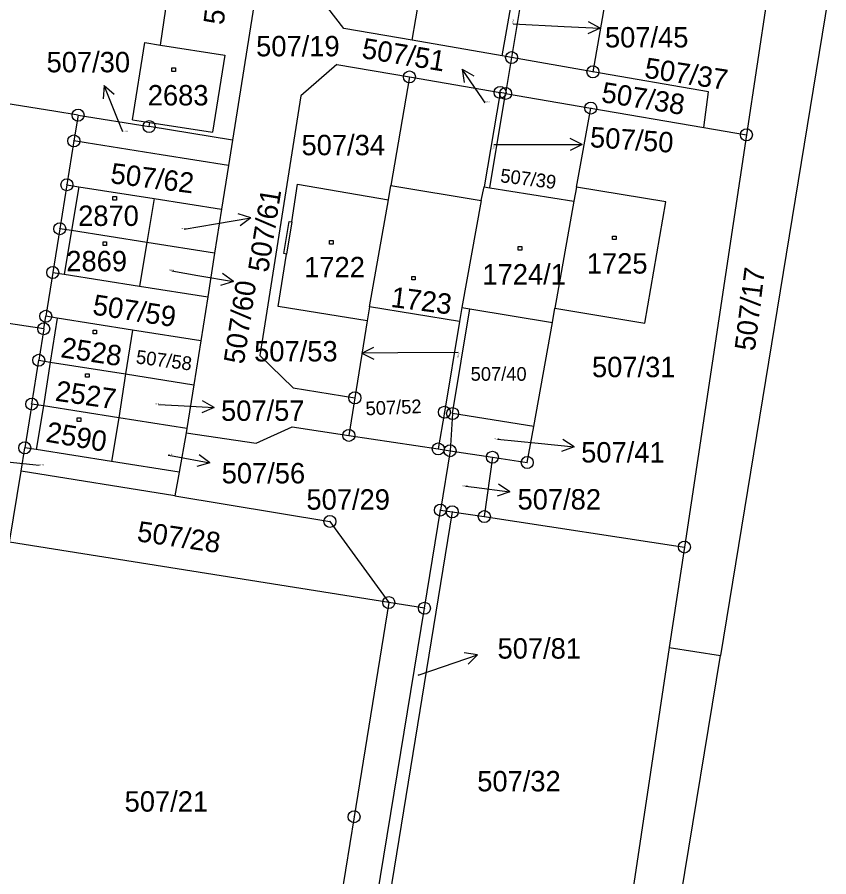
# Model space of a CAD drawing. Extents: x -795483 to -789093, y -1112258 to -1108741.
# Drawn here: x -790949.4 to -790881.8, y -1110387.9 to -1110316.3 of the extents above; entities that cross this region are included whole.
import ezdxf

# ---------------------------------------------------------------- set-up
doc = ezdxf.new("R2010")
doc.units = 0
for name, color, linetype in [('Komunikace', 7, 'Continuous'), ('Vrstva 1', 7, 'Continuous'), ('Vrstva 14', 7, 'Continuous'), ('Vrstva 15', 7, 'Continuous'), ('Vrstva 16', 7, 'Continuous'), ('Vrstva 2', 7, 'Continuous'), ('Vrstva 25', 7, 'Continuous'), ('Vrstva 28', 7, 'Continuous')]:
    doc.layers.add(name, color=color, linetype=linetype)

msp = doc.modelspace()

# ---------------------------------------------------------------- linework, layer by layer
at = {"layer": 'Komunikace'}
for p, q in [((-790908.07, -1110316.86), (-790903.81, -1110317.08)), ((-790910.39, -1110323.43), (-790910.61, -1110323.11)), ((-790940.58, -1110325.85), (-790941.02, -1110324.77)), ((-790909.68, -1110326.91), (-790905.31, -1110326.91)), ((-790935.49, -1110333.96), (-790932.87, -1110333.52)), ((-790936.5, -1110337.45), (-790934.33, -1110337.82)), ((-790912.65, -1110344.25), (-790917.67, -1110344.28)), ((-790937.62, -1110348.57), (-790935.97, -1110348.66)), ((-790909.37, -1110351.47), (-790905.98, -1110351.8)), ((-790936.82, -1110352.79), (-790936.3, -1110352.89)), ((-790947.56, -1110353.66), (-790948.08, -1110353.61)), ((-790912.03, -1110355.39), (-790911.33, -1110355.47)), ((-790915.97, -1110371.12), (-790913.87, -1110370.4))]:
    msp.add_line(p, q, dxfattribs=at)
at = {"layer": 'Vrstva 1'}
for p, q in [((-790937.44, -1110318.63), (-790934.97, -1110301.11)), ((-790927.55, -1110301.93), (-790931.44, -1110326.54)), ((-790885.69, -1110306.56), (-790888.64, -1110326.11)), ((-790906.73, -1110310.81), (-790908.2, -1110319.68)), ((-790916.49, -1110318.23), (-790915.39, -1110311.8)), ((-790908.98, -1110319.54), (-790907.65, -1110311.86)), ((-790899.86, -1110311.92), (-790901.42, -1110320.86)), ((-790922.18, -1110317.24), (-790924.36, -1110314.42)), ((-790881.77, -1110314.41), (-790890.8, -1110369.49)), ((-790916.49, -1110318.23), (-790922.18, -1110317.24)), ((-790939.78, -1110324.85), (-790938.76, -1110318.42)), ((-790938.76, -1110318.42), (-790937.44, -1110318.63)), ((-790908.98, -1110319.54), (-790916.49, -1110318.23)), ((-790937.44, -1110318.63), (-790932.08, -1110319.47)), ((-790932.08, -1110319.47), (-790933.11, -1110325.89)), ((-790908.2, -1110319.68), (-790908.98, -1110319.54)), ((-790908.2, -1110319.68), (-790908.7, -1110322.66)), ((-790901.42, -1110320.86), (-790908.2, -1110319.68)), ((-790922.76, -1110320.25), (-790925.76, -1110322.87)), ((-790922.76, -1110320.25), (-790916.71, -1110321.29)), ((-790916.71, -1110321.29), (-790918.25, -1110330.33)), ((-790916.71, -1110321.29), (-790909.16, -1110322.58)), ((-790891.79, -1110322.54), (-790901.42, -1110320.86)), ((-790946.34, -1110324.14), (-790958.82, -1110322.14)), ((-790909.16, -1110322.58), (-790910.49, -1110330.44)), ((-790910, -1110330.52), (-790908.7, -1110322.66)), ((-790908.7, -1110322.66), (-790909.16, -1110322.58)), ((-790908.7, -1110322.66), (-790901.6, -1110323.88)), ((-790892.18, -1110325.5), (-790891.79, -1110322.54)), ((-790925.76, -1110322.87), (-790929.18, -1110344.49)), ((-790944.32, -1110324.47), (-790946.34, -1110324.14)), ((-790902.78, -1110330.47), (-790901.6, -1110323.88)), ((-790901.6, -1110323.88), (-790892.18, -1110325.5)), ((-790944.32, -1110324.47), (-790944.67, -1110326.62)), ((-790944.32, -1110324.47), (-790938.4, -1110325.42)), ((-790939.78, -1110324.85), (-790938.35, -1110325.07)), ((-790938.4, -1110325.42), (-790938.35, -1110325.07)), ((-790931.44, -1110326.54), (-790938.4, -1110325.42)), ((-790938.35, -1110325.07), (-790933.11, -1110325.89)), ((-790892.18, -1110325.5), (-790888.64, -1110326.11)), ((-790888.64, -1110326.11), (-790893.8, -1110360.45)), ((-790944.67, -1110326.62), (-790945.25, -1110330.27)), ((-790943.65, -1110326.78), (-790944.67, -1110326.62)), ((-790937.39, -1110327.77), (-790943.65, -1110326.78)), ((-790931.44, -1110326.54), (-790931.78, -1110328.66)), ((-790931.78, -1110328.66), (-790937.39, -1110327.77)), ((-790931.78, -1110328.66), (-790932.36, -1110332.31)), ((-790945.25, -1110330.27), (-790945.84, -1110333.93)), ((-790945.25, -1110330.27), (-790944.25, -1110330.43)), ((-790944.25, -1110330.43), (-790937.99, -1110331.42)), ((-790926.52, -1110333.36), (-790926.03, -1110330.23)), ((-790926.03, -1110330.23), (-790918.45, -1110331.52)), ((-790918.45, -1110331.52), (-790918.25, -1110330.33)), ((-790918.25, -1110330.33), (-790910.72, -1110331.57)), ((-790910.72, -1110331.57), (-790910.49, -1110330.44)), ((-790910.49, -1110330.44), (-790910, -1110330.52)), ((-790910, -1110330.52), (-790903.01, -1110331.64)), ((-790902.78, -1110330.47), (-790903.01, -1110331.64)), ((-790895.35, -1110331.69), (-790902.78, -1110330.47)), ((-790937.99, -1110331.42), (-790938.59, -1110335.08)), ((-790937.99, -1110331.42), (-790932.36, -1110332.31)), ((-790920.04, -1110340.43), (-790918.45, -1110331.52)), ((-790910.72, -1110331.57), (-790912.35, -1110340.5)), ((-790903.01, -1110331.64), (-790904.6, -1110340.56)), ((-790897.1, -1110341.79), (-790895.35, -1110331.69)), ((-790932.36, -1110332.31), (-790932.94, -1110335.97)), ((-790927.17, -1110336), (-790926.74, -1110333.32)), ((-790926.74, -1110333.32), (-790926.52, -1110333.36)), ((-790945.84, -1110333.93), (-790946.43, -1110337.58)), ((-790944.86, -1110334.08), (-790945.84, -1110333.93)), ((-790938.59, -1110335.08), (-790944.86, -1110334.08)), ((-790938.59, -1110335.08), (-790939.19, -1110338.72)), ((-790932.94, -1110335.97), (-790938.59, -1110335.08)), ((-790932.94, -1110335.97), (-790933.52, -1110339.62)), ((-790927.64, -1110340.42), (-790926.96, -1110336.04)), ((-790926.96, -1110336.04), (-790927.17, -1110336)), ((-790946.43, -1110337.58), (-790947.01, -1110341.23)), ((-790946.43, -1110337.58), (-790945.47, -1110337.73)), ((-790945.47, -1110337.73), (-790939.19, -1110338.72)), ((-790939.19, -1110338.72), (-790933.52, -1110339.62)), ((-790933.52, -1110339.62), (-790934.1, -1110343.28)), ((-790947.18, -1110342.27), (-790959.48, -1110340.43)), ((-790920.23, -1110341.61), (-790927.64, -1110340.42)), ((-790920.04, -1110340.43), (-790920.23, -1110341.61)), ((-790912.54, -1110341.66), (-790920.04, -1110340.43)), ((-790913.11, -1110349.33), (-790911.67, -1110340.61)), ((-790912.35, -1110340.5), (-790912.54, -1110341.66)), ((-790912.35, -1110340.5), (-790911.67, -1110340.61)), ((-790911.67, -1110340.61), (-790904.8, -1110341.74)), ((-790904.8, -1110341.74), (-790904.6, -1110340.56)), ((-790904.6, -1110340.56), (-790897.1, -1110341.79)), ((-790947.18, -1110342.27), (-790947.01, -1110341.23)), ((-790946.07, -1110341.38), (-790947.01, -1110341.23)), ((-790939.79, -1110342.38), (-790946.07, -1110341.38)), ((-790920.23, -1110341.61), (-790921.26, -1110348.02)), ((-790912.54, -1110341.66), (-790913.8, -1110349.22)), ((-790906.35, -1110350.41), (-790904.8, -1110341.74)), ((-790947.18, -1110342.27), (-790947.6, -1110344.89)), ((-790939.79, -1110342.38), (-790940.37, -1110346.03)), ((-790934.1, -1110343.28), (-790939.79, -1110342.38)), ((-790934.1, -1110343.28), (-790934.68, -1110346.93)), ((-790948.18, -1110348.54), (-790947.6, -1110344.89)), ((-790947.6, -1110344.89), (-790946.65, -1110345.04)), ((-790929.18, -1110344.49), (-790926.39, -1110347.2)), ((-790946.65, -1110345.04), (-790940.37, -1110346.03)), ((-790940.37, -1110346.03), (-790940.92, -1110349.69)), ((-790940.37, -1110346.03), (-790934.68, -1110346.93)), ((-790934.68, -1110346.93), (-790935.25, -1110350.58)), ((-790926.39, -1110347.2), (-790921.26, -1110348.02)), ((-790948.18, -1110348.54), (-790948.76, -1110352.19)), ((-790947.2, -1110348.69), (-790948.18, -1110348.54)), ((-790921.26, -1110348.02), (-790921.76, -1110351.15)), ((-790940.92, -1110349.69), (-790947.2, -1110348.69)), ((-790913.8, -1110349.22), (-790914.31, -1110352.28)), ((-790940.92, -1110349.69), (-790941.53, -1110353.33)), ((-790935.25, -1110350.58), (-790940.92, -1110349.69)), ((-790913.11, -1110349.33), (-790913.33, -1110352.43)), ((-790906.35, -1110350.41), (-790913.11, -1110349.33)), ((-790935.25, -1110350.58), (-790935.31, -1110350.94)), ((-790929.49, -1110351.81), (-790926.49, -1110350.43)), ((-790926.49, -1110350.43), (-790921.76, -1110351.15)), ((-790906.89, -1110353.41), (-790906.35, -1110350.41)), ((-790935.31, -1110350.94), (-790935.9, -1110354.22)), ((-790935.31, -1110350.94), (-790929.49, -1110351.81)), ((-790921.76, -1110351.15), (-790914.31, -1110352.28)), ((-790949.07, -1110354.12), (-790948.76, -1110352.19)), ((-790947.81, -1110352.34), (-790948.76, -1110352.19)), ((-790941.53, -1110353.33), (-790947.81, -1110352.34)), ((-790914.31, -1110352.28), (-790913.33, -1110352.43)), ((-790913.33, -1110352.43), (-790914.13, -1110357.37)), ((-790913.33, -1110352.43), (-790909.8, -1110352.97)), ((-790935.9, -1110354.22), (-790941.53, -1110353.33)), ((-790909.8, -1110352.97), (-790910.47, -1110357.92)), ((-790909.8, -1110352.97), (-790906.89, -1110353.41)), ((-790950.02, -1110360.04), (-790949.07, -1110354.12)), ((-790936.26, -1110356.19), (-790949.07, -1110354.12)), ((-790935.9, -1110354.22), (-790936.26, -1110356.19)), ((-790936.26, -1110356.19), (-790923.33, -1110358.32)), ((-790913.14, -1110357.52), (-790919.59, -1110396.99)), ((-790915.46, -1110365.55), (-790914.13, -1110357.37)), ((-790914.13, -1110357.37), (-790913.14, -1110357.52)), ((-790913.14, -1110357.52), (-790910.47, -1110357.92)), ((-790923.33, -1110358.32), (-790918.43, -1110365.08)), ((-790910.47, -1110357.92), (-790893.8, -1110360.45)), ((-790918.43, -1110365.08), (-790950.02, -1110360.04)), ((-790893.8, -1110360.45), (-790895.06, -1110368.81)), ((-790918.43, -1110365.08), (-790921.32, -1110382.92)), ((-790920.59, -1110396.84), (-790915.46, -1110365.55)), ((-790915.46, -1110365.55), (-790918.43, -1110365.08)), ((-790895.06, -1110368.81), (-790899.75, -1110400)), ((-790895.06, -1110368.81), (-790890.8, -1110369.49)), ((-790904.2, -1110451.23), (-790890.8, -1110369.49)), ((-790921.32, -1110382.92), (-790924.2, -1110400.64))]:
    msp.add_line(p, q, dxfattribs=at)
at = {"layer": 'Vrstva 16'}
for p, q in [((-790900.814, -1110317.236), (-790901.786, -1110316.685)), ((-790903.81, -1110317.08), (-790900.814, -1110317.236)), ((-790900.814, -1110317.236), (-790901.838, -1110317.683)), ((-790910.61, -1110323.11), (-790912.32, -1110320.645)), ((-790912.32, -1110320.645), (-790912.161, -1110321.752)), ((-790912.32, -1110320.645), (-790911.339, -1110321.181)), ((-790942.15, -1110321.991), (-790942.236, -1110323.105)), ((-790941.02, -1110324.77), (-790942.15, -1110321.991)), ((-790942.15, -1110321.991), (-790941.31, -1110322.729)), ((-790905.31, -1110326.91), (-790902.31, -1110326.91)), ((-790902.31, -1110326.91), (-790903.31, -1110326.41)), ((-790902.31, -1110326.91), (-790903.31, -1110327.41)), ((-790929.911, -1110333.021), (-790930.981, -1110332.694)), ((-790932.87, -1110333.52), (-790929.911, -1110333.021)), ((-790929.911, -1110333.021), (-790930.814, -1110333.68)), ((-790934.33, -1110337.82), (-790931.372, -1110338.325)), ((-790931.372, -1110338.325), (-790932.274, -1110337.664)), ((-790931.372, -1110338.325), (-790932.442, -1110338.649)), ((-790920.669, -1110344.298), (-790919.673, -1110343.792)), ((-790917.67, -1110344.28), (-790920.669, -1110344.298)), ((-790920.669, -1110344.298), (-790919.666, -1110344.792)), ((-790932.974, -1110348.82), (-790933.946, -1110348.267)), ((-790935.97, -1110348.66), (-790932.974, -1110348.82)), ((-790932.974, -1110348.82), (-790933.999, -1110349.266)), ((-790905.98, -1110351.8), (-790902.994, -1110352.096)), ((-790902.994, -1110352.096), (-790904.039, -1110352.495)), ((-790902.994, -1110352.096), (-790903.94, -1110351.5)), ((-790933.352, -1110353.45), (-790934.241, -1110352.772)), ((-790948.08, -1110353.61), (-790951.063, -1110353.294)), ((-790936.3, -1110352.89), (-790933.352, -1110353.45)), ((-790933.352, -1110353.45), (-790934.428, -1110353.754)), ((-790911.33, -1110355.47), (-790908.353, -1110355.847)), ((-790908.353, -1110355.847), (-790909.282, -1110355.225)), ((-790908.353, -1110355.847), (-790909.408, -1110356.217)), ((-790911.031, -1110369.428), (-790912.139, -1110369.279)), ((-790913.87, -1110370.4), (-790911.031, -1110369.428)), ((-790911.031, -1110369.428), (-790911.815, -1110370.225))]:
    msp.add_line(p, q, dxfattribs=at)
at = {"layer": 'Vrstva 2'}
for p, q in [((-790944.25, -1110330.43), (-790944.86, -1110334.08)), ((-790926.52, -1110333.36), (-790926.96, -1110336.04)), ((-790944.86, -1110334.08), (-790945.47, -1110337.73)), ((-790946.07, -1110341.38), (-790946.65, -1110345.04)), ((-790946.65, -1110345.04), (-790947.2, -1110348.69)), ((-790947.2, -1110348.69), (-790947.81, -1110352.34))]:
    msp.add_line(p, q, dxfattribs=at)
at = {"layer": 'Vrstva 25'}
for p, q in [((-790936.5, -1110320.53), (-790936.2, -1110320.53)), ((-790936.5, -1110320.83), (-790936.5, -1110320.53)), ((-790936.2, -1110320.53), (-790936.2, -1110320.83)), ((-790936.2, -1110320.83), (-790936.5, -1110320.83)), ((-790941.43, -1110331.26), (-790941.13, -1110331.26)), ((-790941.43, -1110331.56), (-790941.43, -1110331.26)), ((-790941.13, -1110331.26), (-790941.13, -1110331.56)), ((-790941.13, -1110331.56), (-790941.43, -1110331.56)), ((-790923.37, -1110334.91), (-790923.07, -1110334.91)), ((-790923.37, -1110335.21), (-790923.37, -1110334.91)), ((-790923.07, -1110334.91), (-790923.07, -1110335.21)), ((-790899.8, -1110334.54), (-790899.5, -1110334.54)), ((-790899.8, -1110334.84), (-790899.8, -1110334.54)), ((-790899.5, -1110334.84), (-790899.8, -1110334.84)), ((-790899.5, -1110334.54), (-790899.5, -1110334.84)), ((-790942.24, -1110335.02), (-790941.94, -1110335.02)), ((-790942.24, -1110335.32), (-790942.24, -1110335.02)), ((-790941.94, -1110335.32), (-790942.24, -1110335.32)), ((-790941.94, -1110335.02), (-790941.94, -1110335.32)), ((-790923.07, -1110335.21), (-790923.37, -1110335.21)), ((-790907.65, -1110335.42), (-790907.35, -1110335.42)), ((-790907.65, -1110335.72), (-790907.65, -1110335.42)), ((-790907.35, -1110335.42), (-790907.35, -1110335.72)), ((-790907.35, -1110335.72), (-790907.65, -1110335.72)), ((-790916.52, -1110337.9), (-790916.22, -1110337.9)), ((-790916.52, -1110338.2), (-790916.52, -1110337.9)), ((-790916.22, -1110338.2), (-790916.52, -1110338.2)), ((-790916.22, -1110337.9), (-790916.22, -1110338.2)), ((-790943.07, -1110342.39), (-790942.77, -1110342.39)), ((-790943.07, -1110342.69), (-790943.07, -1110342.39)), ((-790942.77, -1110342.69), (-790943.07, -1110342.69)), ((-790942.77, -1110342.39), (-790942.77, -1110342.69)), ((-790943.7, -1110346.01), (-790943.4, -1110346.01)), ((-790943.7, -1110346.31), (-790943.7, -1110346.01)), ((-790943.4, -1110346.31), (-790943.7, -1110346.31)), ((-790943.4, -1110346.01), (-790943.4, -1110346.31)), ((-790944.4, -1110349.69), (-790944.1, -1110349.69)), ((-790944.4, -1110349.99), (-790944.4, -1110349.69)), ((-790944.1, -1110349.99), (-790944.4, -1110349.99)), ((-790944.1, -1110349.69), (-790944.1, -1110349.99))]:
    msp.add_line(p, q, dxfattribs=at)
at = {"layer": 'Vrstva 28'}
for centre, radius in [((-790908.2, -1110319.68), 0.5), ((-790908.2, -1110319.68), 0.01), ((-790901.42, -1110320.86), 0.5), ((-790916.71, -1110321.29), 0.5), ((-790916.71, -1110321.29), 0.01), ((-790901.42, -1110320.86), 0.01), ((-790909.16, -1110322.58), 0.5), ((-790908.7, -1110322.66), 0.5), ((-790909.16, -1110322.58), 0.01), ((-790908.7, -1110322.66), 0.01), ((-790901.6, -1110323.88), 0.5), ((-790944.32, -1110324.47), 0.5), ((-790901.6, -1110323.88), 0.01), ((-790944.32, -1110324.47), 0.01), ((-790938.4, -1110325.42), 0.5), ((-790938.4, -1110325.42), 0.01), ((-790888.64, -1110326.11), 0.5), ((-790944.67, -1110326.62), 0.5), ((-790888.64, -1110326.11), 0.01), ((-790944.67, -1110326.62), 0.01), ((-790945.25, -1110330.27), 0.5), ((-790945.25, -1110330.27), 0.01), ((-790945.84, -1110333.93), 0.5), ((-790945.84, -1110333.93), 0.01), ((-790946.43, -1110337.58), 0.5), ((-790946.43, -1110337.58), 0.01), ((-790947.01, -1110341.23), 0.5), ((-790947.01, -1110341.23), 0.01), ((-790947.18, -1110342.27), 0.5), ((-790947.18, -1110342.27), 0.01), ((-790947.6, -1110344.89), 0.5), ((-790947.6, -1110344.89), 0.01), ((-790921.26, -1110348.02), 0.5), ((-790948.18, -1110348.54), 0.5), ((-790948.18, -1110348.54), 0.01), ((-790921.26, -1110348.02), 0.01), ((-790913.8, -1110349.22), 0.5), ((-790913.8, -1110349.22), 0.01), ((-790913.11, -1110349.33), 0.5), ((-790913.11, -1110349.33), 0.01), ((-790921.76, -1110351.15), 0.5), ((-790921.76, -1110351.15), 0.01), ((-790948.76, -1110352.19), 0.5), ((-790914.31, -1110352.28), 0.5), ((-790913.33, -1110352.43), 0.5), ((-790948.76, -1110352.19), 0.01), ((-790914.31, -1110352.28), 0.01), ((-790913.33, -1110352.43), 0.01), ((-790909.8, -1110352.97), 0.5), ((-790909.8, -1110352.97), 0.01), ((-790906.89, -1110353.41), 0.5), ((-790906.89, -1110353.41), 0.01), ((-790914.13, -1110357.37), 0.5), ((-790913.14, -1110357.52), 0.5), ((-790923.33, -1110358.32), 0.5), ((-790914.13, -1110357.37), 0.01), ((-790913.14, -1110357.52), 0.01), ((-790910.47, -1110357.92), 0.5), ((-790923.33, -1110358.32), 0.01), ((-790910.47, -1110357.92), 0.01), ((-790893.8, -1110360.45), 0.5), ((-790893.8, -1110360.45), 0.01), ((-790918.43, -1110365.08), 0.5), ((-790915.46, -1110365.55), 0.5), ((-790918.43, -1110365.08), 0.01), ((-790915.46, -1110365.55), 0.01), ((-790921.32, -1110382.92), 0.5), ((-790921.32, -1110382.92), 0.01)]:
    msp.add_circle(centre, radius, dxfattribs=at)

# ---------------------------------------------------------------- texts
at = {"layer": 'Vrstva 14'}
for s, height, rotation, p in [('507/69', 1.7, 83.37636, (-790932.19, -1110317)), ('507/45', 0.1, 78.43986, (-790908.07, -1110316.86)), ('507/37', 1.7, 351.38232, (-790897.2, -1110321.34)), ('507/38', 1.7, 350.97354, (-790900.79, -1110323.37)), ('507/50', 0.1, 257.26356, (-790909.68, -1110326.91)), ('507/62', 1.7, 352.85949, (-790941.68, -1110330.13)), ('507/39', 1.14, 352.83465, (-790909.19, -1110330.05)), ('507/17', 1.7, 82.9377, (-790887.94, -1110344.17)), ('507/59', 1.7, 351.17847, (-790943.18, -1110341.07)), ('507/58', 1.14, 352.55583, (-790939.54, -1110345.15)), ('507/53', 0.1, 258.89058, (-790912.65, -1110344.25)), ('507/52', 1.14, 2.36358, (-790920.34, -1110349.48)), ('507/28', 1.7, 351.72531, (-790939.47, -1110359.96))]:
    msp.add_text(s, height=height, rotation=rotation, dxfattribs=at).set_placement(p)
for s, height, p in [('507/19', 1.7, (-790929.48, -1110319.57)), ('507/51', 0.1, (-790910.39, -1110323.43)), ('507/30', 0.1, (-790940.58, -1110325.85)), ('507/34', 1.7, (-790925.7, -1110327.81)), ('507/61', 0.1, (-790935.73, -1110333.96)), ('507/60', 0.1, (-790936.754, -1110337.45)), ('507/31', 1.7, (-790901.5, -1110346.3)), ('507/40', 1.14, (-790911.61, -1110346.6)), ('507/57', 0.1, (-790937.877, -1110348.57)), ('507/41', 0.1, (-790909.608, -1110351.47)), ('507/56', 0.1, (-790936.82, -1110352.79)), ('507/55', 0.1, (-790947.56, -1110353.66)), ('507/29', 1.7, (-790925.29, -1110357.34)), ('507/82', 0.1, (-790912.282, -1110355.39)), ('507/81', 0.1, (-790915.97, -1110371.12)), ('507/32', 1.7, (-790911.06, -1110380.81)), ('507/21', 1.7, (-790940.44, -1110382.5))]:
    msp.add_text(s, height=height, dxfattribs=at).set_placement(p)
at = {"layer": 'Vrstva 15'}
for s, p in [('2683', (-790938.51, -1110323.66)), ('2870', (-790944.312, -1110333.7)), ('2869', (-790945.296, -1110337.48)), ('1722', (-790925.48, -1110337.98)), ('1725', (-790901.93, -1110337.67)), ('1724/1', (-790910.63, -1110338.58))]:
    msp.add_text(s, height=1.7, dxfattribs=at).set_placement(p)
for s, rotation, p in [('1723', 352.70793, (-790918.32, -1110340.44)), ('2528', 351.37269, (-790945.83, -1110344.63)), ('2527', 351.68769, (-790946.29, -1110348.25)), ('2590', 350.0865, (-790947.08, -1110351.66))]:
    msp.add_text(s, height=1.7, rotation=rotation, dxfattribs=at).set_placement(p)
at = {"layer": 'Vrstva 16'}
for s, p in [('507/45', (-790900.42, -1110318.83)), ('507/30', (-790946.94, -1110320.9)), ('507/53', (-790929.647, -1110344.99)), ('507/57', (-790932.405, -1110349.94)), ('507/41', (-790902.401, -1110353.41)), ('507/56', (-790932.35, -1110355.15)), ('507/82', (-790907.702, -1110357.33)), ('507/81', (-790909.37, -1110369.75))]:
    msp.add_text(s, height=1.7, dxfattribs=at).set_placement(p)
for s, rotation, p in [('507/51', 350.60625, (-790920.753, -1110319.7)), ('507/50', 356.05485, (-790901.71, -1110327.13)), ('507/61', 80.79084, (-790928.493, -1110337.633)), ('507/60', 81.29196, (-790930.514, -1110345.271))]:
    msp.add_text(s, height=1.7, rotation=rotation, dxfattribs=at).set_placement(p)

doc.saveas('drawing.dxf')
